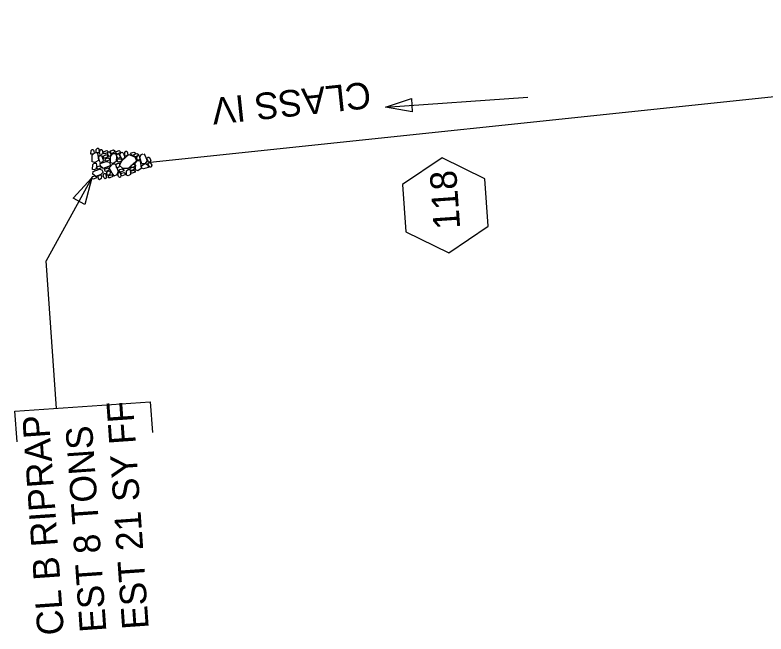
# Model space of a CAD drawing. Extents: x 2384780 to 2405432, y 547869 to 573706.
# Drawn here: x 2400008.5 to 2400150, y 567573.4 to 567690 of the extents above; entities that cross this region are included whole.
import ezdxf

# ---------------------------------------------------------------- set-up
doc = ezdxf.new("R2010")
doc.units = 0
for name, color, linetype in [('Old_Level_1', 7, 'Continuous'), ('Old_Level_20', 7, 'Continuous'), ('Old_Level_5', 7, 'Continuous'), ('Prop Drainage Box Number Symbol CELL', 7, 'Continuous')]:
    doc.layers.add(name, color=color, linetype=linetype)

msp = doc.modelspace()

# ---------------------------------------------------------------- linework, layer by layer
at = {"layer": 'Old_Level_1'}
msp.add_line((2400298.28, 567690.02), (2400033.99, 567662.24), dxfattribs=at)
for points in [[(2400023.22, 567664.7), (2400023.33, 567664.41), (2400023.41, 567663.92), (2400023.08, 567663.79), (2400022.82, 567663.83), (2400022.84, 567664.47), (2400023.03, 567664.71), (2400023.22, 567664.7)], [(2400024.21, 567664.93), (2400024.31, 567664.64), (2400024.4, 567664.16), (2400024.07, 567664.02), (2400023.8, 567664.06), (2400023.82, 567664.7), (2400024.02, 567664.94), (2400024.21, 567664.93)], [(2400024.84, 567664.66), (2400024.96, 567664.37), (2400025.04, 567663.89), (2400024.71, 567663.75), (2400024.45, 567663.8), (2400024.47, 567664.44), (2400024.66, 567664.68), (2400024.84, 567664.66)], [(2400025.05, 567664.11), (2400025.3, 567664.33), (2400025.78, 567664.52), (2400025.98, 567664.3), (2400025.99, 567664.13), (2400025.41, 567663.84), (2400025.18, 567663.93), (2400025.05, 567664.11)], [(2400026.19, 567663.3), (2400026.1, 567663.51), (2400025.95, 567663.99), (2400026.15, 567664.23), (2400026.3, 567664.25), (2400026.57, 567663.78), (2400026.48, 567663.47), (2400026.3, 567663.35)], [(2400026.42, 567664.21), (2400026.58, 567664.45), (2400027.06, 567664.6), (2400027.3, 567664.4), (2400027.31, 567664.21), (2400026.75, 567663.93), (2400026.51, 567664.03), (2400026.42, 567664.21)], [(2400027.46, 567664.09), (2400027.62, 567664.33), (2400028.1, 567664.49), (2400028.34, 567664.28), (2400028.35, 567664.09), (2400027.78, 567663.82), (2400027.55, 567663.91), (2400027.46, 567664.09)], [(2400028.72, 567664.18), (2400028.96, 567663.91), (2400029.22, 567663.25), (2400028.95, 567662.89), (2400028.65, 567662.87), (2400028.27, 567663.66), (2400028.43, 567664.06), (2400028.72, 567664.18)], [(2400029.57, 567664.37), (2400029.68, 567664.07), (2400029.76, 567663.59), (2400029.43, 567663.45), (2400029.17, 567663.5), (2400029.19, 567664.14), (2400029.38, 567664.38), (2400029.57, 567664.37)], [(2400030.24, 567663.82), (2400030.45, 567664.04), (2400030.92, 567664.2), (2400031.16, 567664.03), (2400031.18, 567663.8), (2400030.57, 567663.56), (2400030.36, 567663.65), (2400030.24, 567663.82)], [(2400024, 567664.09), (2400024.13, 567663.58), (2400024.24, 567662.62), (2400023.57, 567662.21), (2400023.07, 567662.38), (2400023.04, 567663.58), (2400023.48, 567664.04), (2400024, 567664.09)], [(2400024.62, 567662.19), (2400024.41, 567662.52), (2400024.23, 567663.22), (2400024.5, 567663.54), (2400024.8, 567663.56), (2400025.1, 567662.76), (2400025.02, 567662.38), (2400024.62, 567662.19)], [(2400025.08, 567663.4), (2400025.26, 567663.49), (2400025.73, 567663.73), (2400025.99, 567663.45), (2400026, 567663.27), (2400025.38, 567662.98), (2400025.21, 567663.18), (2400025.08, 567663.4)], [(2400025.45, 567662.73), (2400025.65, 567662.98), (2400026.12, 567663.12), (2400026.37, 567662.91), (2400026.35, 567662.73), (2400025.81, 567662.49), (2400025.58, 567662.55), (2400025.45, 567662.73)], [(2400027.45, 567663.93), (2400027.6, 567663.41), (2400027.59, 567662.4), (2400027.01, 567662.05), (2400026.48, 567662.17), (2400026.47, 567663.37), (2400026.92, 567663.94), (2400027.45, 567663.93)], [(2400027.95, 567662.98), (2400027.83, 567663.18), (2400027.58, 567663.65), (2400027.89, 567663.87), (2400028.05, 567663.88), (2400028.33, 567663.3), (2400028.24, 567663.11), (2400027.95, 567662.98)], [(2400027.73, 567662.6), (2400027.87, 567662.83), (2400028.37, 567662.95), (2400028.6, 567662.8), (2400028.62, 567662.57), (2400028.05, 567662.32), (2400027.82, 567662.41), (2400027.73, 567662.6)], [(2400028.24, 567661.86), (2400028.67, 567662.6), (2400029.98, 567663.74), (2400031.11, 567663.32), (2400031.42, 567662.55), (2400029.83, 567661.09), (2400028.85, 567661.12), (2400028.13, 567661.73)], [(2400030.91, 567663.56), (2400031.06, 567663.79), (2400031.54, 567663.95), (2400031.78, 567663.74), (2400031.8, 567663.56), (2400031.23, 567663.29), (2400030.99, 567663.38), (2400030.91, 567663.56)], [(2400031.93, 567663.48), (2400031.95, 567663.26), (2400032, 567662.81), (2400031.71, 567662.66), (2400031.52, 567662.65), (2400031.47, 567663.25), (2400031.66, 567663.56), (2400031.93, 567663.48)], [(2400032.8, 567663.89), (2400033.02, 567663.5), (2400033.41, 567662.56), (2400032.97, 567661.99), (2400032.43, 567661.99), (2400032.04, 567663.15), (2400032.28, 567663.74), (2400032.68, 567663.88)], [(2400033.67, 567662.32), (2400033.58, 567662.53), (2400033.31, 567663), (2400033.59, 567663.22), (2400033.77, 567663.23), (2400034.1, 567662.65), (2400033.97, 567662.34), (2400033.67, 567662.32)], [(2400023.78, 567662.11), (2400023.88, 567661.75), (2400023.93, 567661.12), (2400023.43, 567660.87), (2400023.13, 567660.92), (2400023.16, 567661.86), (2400023.44, 567662.12), (2400023.78, 567662.11)], [(2400023.86, 567661.22), (2400024.04, 567661.46), (2400024.51, 567661.63), (2400024.75, 567661.42), (2400024.77, 567661.24), (2400024.18, 567660.96), (2400023.95, 567661.04), (2400023.86, 567661.22)], [(2400026.48, 567661.68), (2400026.09, 567661.47), (2400025.1, 567661.07), (2400024.58, 567661.51), (2400024.53, 567662.03), (2400025.7, 567662.4), (2400026.32, 567662.31), (2400026.43, 567661.79)], [(2400027.11, 567659.76), (2400026.81, 567660.2), (2400026.26, 567661.25), (2400026.91, 567661.95), (2400027.39, 567662), (2400027.94, 567660.62), (2400027.72, 567659.89), (2400027.13, 567659.64)], [(2400028.09, 567662.12), (2400028.23, 567661.83), (2400028.16, 567661.41), (2400027.84, 567661.19), (2400027.64, 567661.29), (2400027.59, 567661.89), (2400027.9, 567662.11), (2400028.09, 567662.12)], [(2400030.32, 567661.54), (2400030.48, 567661.77), (2400030.96, 567661.92), (2400031.21, 567661.74), (2400031.18, 567661.55), (2400030.64, 567661.3), (2400030.45, 567661.36), (2400030.32, 567661.54)], [(2400032.01, 567662.58), (2400032.17, 567662.11), (2400032.27, 567661.1), (2400031.62, 567660.69), (2400031.2, 567660.85), (2400031.16, 567662.08), (2400031.54, 567662.52), (2400032.01, 567662.58)], [(2400032.26, 567661.52), (2400032.55, 567661.73), (2400033.12, 567662.01), (2400033.57, 567661.7), (2400033.61, 567661.3), (2400032.72, 567661.03), (2400032.41, 567661.19), (2400032.26, 567661.52)], [(2400033.89, 567661.32), (2400033.79, 567661.54), (2400033.52, 567662.05), (2400033.81, 567662.22), (2400033.99, 567662.24), (2400034.28, 567661.7), (2400034.19, 567661.36), (2400033.89, 567661.32)], [(2400025.07, 567660.32), (2400024.69, 567659.98), (2400023.74, 567659.59), (2400023.17, 567660.02), (2400023.25, 567660.55), (2400024.41, 567660.97), (2400024.87, 567660.82), (2400025.14, 567660.32)], [(2400025.47, 567659.18), (2400025.23, 567659.43), (2400025.11, 567659.86), (2400025.27, 567660.14), (2400025.57, 567660.18), (2400025.7, 567659.58), (2400025.65, 567659.28), (2400025.47, 567659.18)], [(2400025.37, 567660.83), (2400025.52, 567661.03), (2400026.04, 567661.24), (2400026.28, 567661.03), (2400026.26, 567660.84), (2400025.69, 567660.56), (2400025.5, 567660.61), (2400025.37, 567660.83)], [(2400026.3, 567660.68), (2400026.44, 567660.39), (2400026.37, 567659.97), (2400026.05, 567659.75), (2400025.85, 567659.85), (2400025.8, 567660.44), (2400026.11, 567660.67), (2400026.3, 567660.68)], [(2400026.06, 567659.54), (2400026.22, 567659.78), (2400026.7, 567659.93), (2400026.95, 567659.75), (2400026.93, 567659.56), (2400026.39, 567659.31), (2400026.2, 567659.36), (2400026.06, 567659.54)], [(2400028.2, 567659.43), (2400028, 567659.61), (2400027.85, 567660.01), (2400028.01, 567660.32), (2400028.34, 567660.36), (2400028.46, 567659.77), (2400028.39, 567659.46), (2400028.2, 567659.43)], [(2400028.09, 567660.7), (2400028.26, 567660.92), (2400028.73, 567661.04), (2400028.98, 567660.87), (2400028.99, 567660.64), (2400028.41, 567660.43), (2400028.21, 567660.53), (2400028.09, 567660.7)], [(2400028.44, 567659.96), (2400028.61, 567660.2), (2400029.09, 567660.35), (2400029.33, 567660.16), (2400029.3, 567659.97), (2400028.77, 567659.72), (2400028.58, 567659.79), (2400028.44, 567659.96)], [(2400030.09, 567660.96), (2400030.24, 567660.57), (2400030.29, 567659.97), (2400029.8, 567659.7), (2400029.48, 567659.82), (2400029.49, 567660.69), (2400029.8, 567660.94), (2400030.09, 567660.96)], [(2400030.11, 567660.98), (2400030.32, 567661.22), (2400030.79, 567661.33), (2400031.04, 567661.17), (2400031.05, 567660.95), (2400030.43, 567660.71), (2400030.23, 567660.8), (2400030.11, 567660.98)], [(2400030.29, 567660.42), (2400030.44, 567660.67), (2400030.92, 567660.81), (2400031.17, 567660.62), (2400031.15, 567660.43), (2400030.6, 567660.19), (2400030.41, 567660.24), (2400030.29, 567660.42)], [(2400022.98, 567659.31), (2400023.14, 567659.56), (2400023.62, 567659.7), (2400023.87, 567659.51), (2400023.85, 567659.32), (2400023.31, 567659.07), (2400023.12, 567659.13), (2400022.98, 567659.31)], [(2400024.68, 567659.92), (2400024.82, 567659.62), (2400024.74, 567659.2), (2400024.42, 567658.99), (2400024.23, 567659.09), (2400024.17, 567659.69), (2400024.5, 567659.9), (2400024.68, 567659.92)]]:
    msp.add_lwpolyline(points, dxfattribs=at)
at = {"layer": 'Old_Level_20'}
for p in [(2400022.98, 567659.31), (2400016.31, 567615.89)]:
    msp.add_line(p, (2400014.37, 567643.69), dxfattribs=at)
msp.add_lwpolyline([(2400019.47, 567655.53), (2400022.98, 567659.31), (2400021.66, 567654.33)], close=True, dxfattribs=at)
msp.add_lwpolyline([(2400008.91, 567609.6), (2400008.5, 567615.34), (2400034, 567617.13), (2400034.4, 567611.38)], dxfattribs=at)
at = {"layer": 'Old_Level_5'}
msp.add_line((2400078.29, 567672.66), (2400105.15, 567674.54), dxfattribs=at)
msp.add_lwpolyline([(2400083.36, 567671.76), (2400078.29, 567672.66), (2400083.19, 567674.26)], close=True, dxfattribs=at)
at = {"layer": 'Prop Drainage Box Number Symbol CELL'}
msp.add_lwpolyline([(2400088.97, 567663.08), (2400081.55, 567658.07), (2400082.17, 567649.15), (2400090.22, 567645.22), (2400097.64, 567650.23), (2400097.01, 567659.15)], close=True, dxfattribs=at)

# ---------------------------------------------------------------- texts
at = {"layer": 'Old_Level_5'}
for s, rotation, p in [('CLASS IV', 185.9997, (2400075.28, 567677.48)), ('EST 21 SY FF', 93.9999, (2400033.71, 567574.42)), ('CL B RIPRAP', 93.9999, (2400017.75, 567573.3)), ('EST 8 TONS', 93.9999, (2400025.73, 567573.86))]:
    msp.add_text(s, height=5, rotation=rotation, dxfattribs=at).set_placement(p)
at = {"layer": 'Prop Drainage Box Number Symbol CELL'}
msp.add_text('118', height=5, rotation=94.0005, dxfattribs=at).set_placement((2400092.4, 567649.79))

doc.saveas('drawing.dxf')
